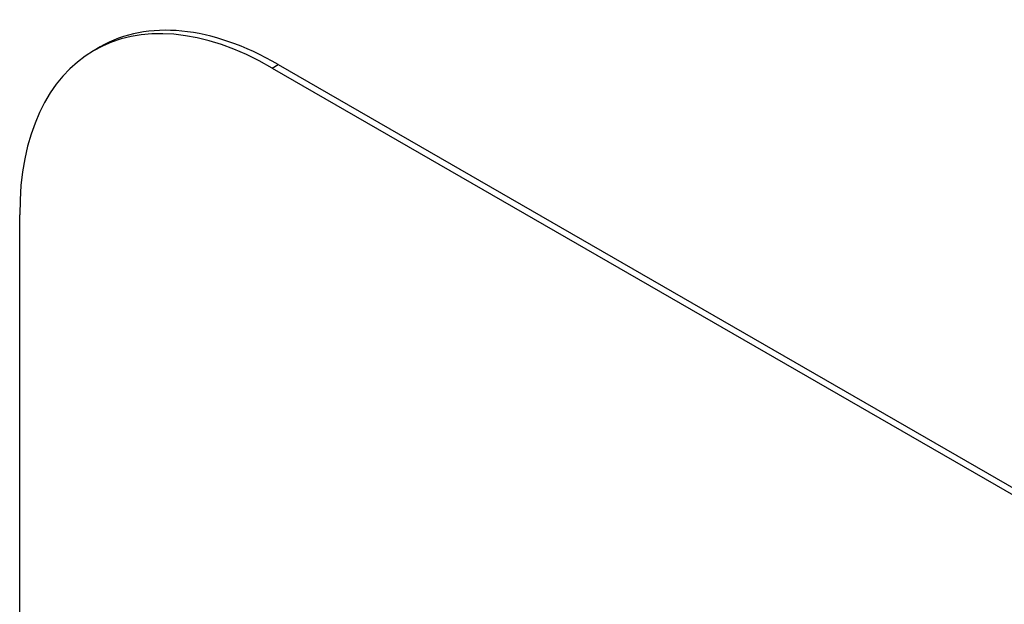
# Model space of a CAD drawing. Header units: inches. Extents: x 12 to 399, y 35 to 188.
# Tile 311 of 377: x 364.063 to 364.753, y 169.448 to 169.857. Entities that reach past the tile are written whole.
import ezdxf

# ---------------------------------------------------------------- set-up
doc = ezdxf.new("R2010")
doc.units = ezdxf.units.IN
doc.header["$MEASUREMENT"] = 0
doc.layers.add('Visible Edges(ANSI)', color=7, linetype='Continuous', lineweight=25)
doc.layers.add('Visible Tangent Edges(ANSI)', color=7, linetype='Continuous', lineweight=25)

msp = doc.modelspace()

# ---------------------------------------------------------------- linework, layer by layer
at = {"layer": 'Visible Edges(ANSI)'}
for p, q in [((364.11967, 169.83777), (364.11543, 169.83533)), ((364.24443, 169.82551), (366.36575, 168.60392)), ((364.24019, 169.82307), (366.36151, 168.60148)), ((364.06341, 168.49416), (364.06341, 169.72048))]:
    msp.add_line(p, q, dxfattribs=at)
for centre, end_param in [((364.24019, 169.61868), 7.070517), ((364.24443, 169.62112), 6.283185)]:
    msp.add_ellipse(centre, major_axis=(-0.12476, 0.21665), ratio=0.578093, start_param=5.499721, end_param=end_param, dxfattribs=at)
at = {"layer": 'Visible Tangent Edges(ANSI)'}
msp.add_line((364.24019, 169.82307), (364.24443, 169.82551), dxfattribs=at)

doc.saveas('drawing.dxf')
